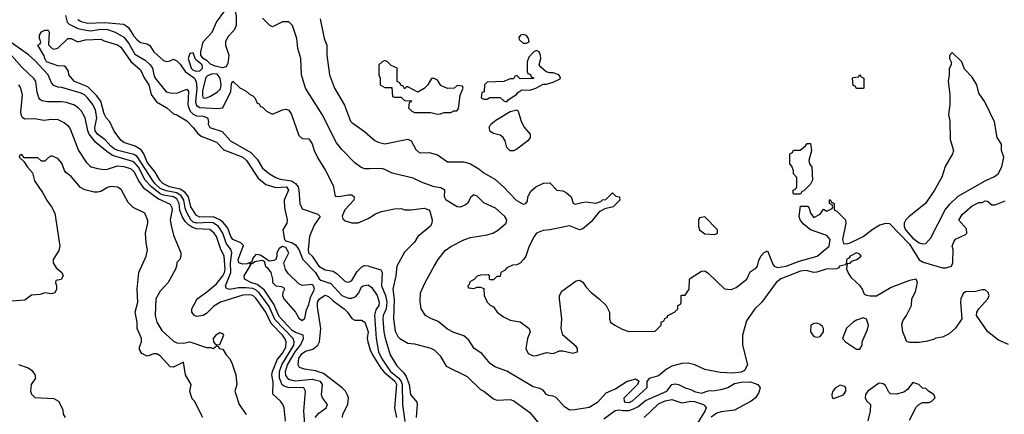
# Model space of a CAD drawing. Header units: inches. Extents: x 1793389 to 1900389, y 320802 to 470796.
# Tile 485 of 656: x 1857878 to 1863845, y 382410 to 384805. Entities that reach past the tile are written whole.
import ezdxf

# ---------------------------------------------------------------- set-up
doc = ezdxf.new("R2010")
doc.units = ezdxf.units.IN
doc.header["$MEASUREMENT"] = 0
doc.layers.add('B8358', color=7, linetype='Continuous')
doc.layers.add('B8368', color=7, linetype='Continuous')

msp = doc.modelspace()

# ---------------------------------------------------------------- linework, layer by layer
at = {"layer": 'B8358', "color": 2}
for points, elevation in [([(1859107.9, 384512.1), (1859062.6, 384522.6), (1859034.9, 384534.9), (1859015, 384555), (1858989.8, 384570), (1858976.2, 384590), (1858975, 384610), (1858988.9, 384671.1), (1859043.5, 384730), (1859069.7, 384790), (1859122.2, 384857.8), (1859150, 384922.8), (1859162, 384922), (1859170, 384914), (1859188.9, 384828.9), (1859190.3, 384790), (1859188.9, 384770), (1859178.6, 384741.4), (1859139.8, 384700.2), (1859125.5, 384670), (1859125.5, 384650), (1859145.3, 384590), (1859138.7, 384541.3), (1859130, 384519)], 226), ([(1858930, 384602.7), (1858910, 384599.5), (1858898.7, 384570), (1858917.6, 384510), (1858930, 384499.5), (1858950, 384492), (1858970, 384494), (1858986, 384510), (1858983.6, 384530), (1858943.1, 384563.1)], 230), ([(1859044, 384476), (1859016.3, 384463.7), (1859006.8, 384453.2), (1858985.9, 384374.1), (1858985.1, 384345.1), (1858990, 384328.2), (1859010, 384330.5), (1859030, 384339.3), (1859075.3, 384364.7), (1859094.8, 384385.2), (1859098.7, 384410), (1859093.8, 384450), (1859073.8, 384473.8)], 230), ([(1859470, 383429), (1859450, 383415.3), (1859436.3, 383390), (1859437.3, 383370), (1859431, 383350), (1859417.3, 383342.7), (1859390, 383339), (1859336.5, 383376.5), (1859310, 383379), (1859290, 383358), (1859284.7, 383335.3), (1859274, 383330), (1859283.6, 383323.6), (1859302, 383338), (1859344.7, 383344.7), (1859358.8, 383338.8), (1859367.7, 383310), (1859379.9, 383299.9), (1859399.1, 383270), (1859410.4, 383230.4), (1859410.5, 383210), (1859430, 383190.5), (1859465.2, 383185.2), (1859478, 383178), (1859482.8, 383170), (1859472.7, 383150), (1859470.4, 383130), (1859478.7, 383110), (1859548.7, 383030), (1859570, 382994), (1859590, 382979.1), (1859606.6, 382993.4), (1859616.3, 383043.7), (1859630, 383076), (1859640.4, 383119.6), (1859665.2, 383170), (1859659, 383190), (1859650, 383197.2), (1859590, 383192.3), (1859570, 383200.9), (1859504.6, 383264.6), (1859489.7, 383289.7), (1859478.4, 383330), (1859509.4, 383390), (1859490, 383422)], 218), ([(1859090, 382904), (1859066, 382890), (1859051.3, 382870), (1859052, 382850), (1859059.6, 382839.6), (1859070, 382832), (1859090, 382834), (1859115.3, 382890), (1859110, 382898)], 230)]:
    msp.add_lwpolyline(points, close=True, dxfattribs=dict(at, elevation=elevation))
for points, elevation in [([(1858154.9, 384830), (1858166.7, 384790), (1858178, 384778), (1858230, 384751.4), (1858280.4, 384740.4), (1858310, 384738), (1858370, 384748.1), (1858410, 384745), (1858456.3, 384730), (1858510, 384698.4), (1858539.8, 384659.8), (1858576.3, 384596.3), (1858639.3, 384559.3), (1858668.5, 384530), (1858682.4, 384510), (1858690.3, 384470), (1858699.5, 384450), (1858766.3, 384366.3), (1858790, 384360.5), (1858830, 384359.3), (1858890, 384382.8), (1858900.7, 384370), (1858897.7, 384290), (1858902.3, 384270), (1858911.7, 384250), (1858930, 384231.7), (1858950, 384221.5), (1858990, 384218.9), (1859016.3, 384210), (1859022.4, 384190), (1859020.4, 384170), (1859030.4, 384150.4), (1859105.8, 384125.8), (1859156.3, 384070), (1859279.4, 383999.4), (1859318, 383958), (1859350, 383902.8), (1859391, 383870), (1859430, 383846.7), (1859457.4, 383837.4), (1859526.2, 383826.2), (1859550.3, 383810.3), (1859564.9, 383790), (1859570.4, 383770.4), (1859576.3, 383690), (1859590, 383656), (1859684.9, 383624.9), (1859698.8, 383610), (1859663, 383557), (1859641.6, 383510), (1859634.9, 383490), (1859626.7, 383410), (1859628.7, 383390), (1859650.3, 383370.3), (1859690.4, 383310), (1859730, 383287.4), (1859777.7, 383277.7), (1859802.8, 383262.8), (1859850, 383216), (1859870, 383211), (1859890, 383222.8), (1859922.5, 383277.5), (1859953.3, 383306.7), (1859970, 383312.4), (1859990, 383310.3), (1860000, 383307.2)], 222), ([(1860000, 383899.5), (1859970, 383898.8), (1859947.9, 383907.9), (1859910, 383936), (1859830, 384018), (1859798, 384058), (1859710.7, 384230), (1859610.8, 384390), (1859586, 384470), (1859581, 384570), (1859562.8, 384630), (1859558, 384690), (1859531.3, 384770), (1859510, 384792), (1859470, 384792), (1859410, 384762), (1859394, 384770), (1859350, 384814)], 230), ([(1858230, 384806.7), (1858250, 384793.7), (1858290, 384784.4), (1858390, 384788.1), (1858510, 384778), (1858538.3, 384758.3), (1858570, 384704.9), (1858590, 384682.8), (1858610, 384666.8), (1858650, 384658), (1858667.3, 384647.3), (1858691.3, 384610), (1858750, 384557.3), (1858770, 384550.8), (1858790, 384554.8), (1858810, 384566), (1858830, 384556), (1858850, 384534.8), (1858880.3, 384490), (1858937, 384450), (1858942, 384442), (1858948.1, 384428.1), (1858951.8, 384391.8), (1858943.8, 384303.8), (1858950, 384284.4), (1858970, 384271.6), (1859075.1, 384264.9), (1859109.4, 384270.6), (1859157.2, 384370), (1859162, 384418), (1859170, 384432), (1859211.1, 384391.1), (1859250, 384372), (1859270, 384352), (1859290, 384342), (1859302, 384330), (1859318, 384298), (1859330, 384294), (1859338, 384278), (1859350, 384274), (1859374, 384250), (1859410, 384232), (1859470, 384258), (1859490, 384261), (1859510, 384256), (1859526, 384230), (1859570, 384102), (1859590, 384084.7), (1859630, 384082), (1859650, 384052), (1859662.8, 384010), (1859685.2, 383965.2), (1859730.8, 383890), (1859778, 383798), (1859790, 383734), (1859812, 383732), (1859870, 383742.8), (1859890, 383741), (1859904.7, 383730), (1859902.8, 383710), (1859848.1, 383651.9), (1859832, 383612), (1859836.9, 383596.9), (1859850, 383584.7), (1859890, 383571), (1859930, 383571.3), (1859990, 383598), (1860000, 383604.5)], 226), ([(1859698.8, 384810), (1859722.8, 384690), (1859738.8, 384650), (1859738.8, 384590), (1859754.8, 384470), (1859786, 384390), (1859846.4, 384286.4), (1859882.8, 384190), (1859890, 384181), (1859967.1, 384127.1), (1860000, 384097.9)], 234), ([(1859668.8, 382391.2), (1859690, 382417.1), (1859735.3, 382450), (1859744, 382470), (1859714, 382510), (1859707.2, 382527.2), (1859712.7, 382590), (1859701.2, 382610), (1859650, 382622.2), (1859550, 382611.9), (1859530, 382614.2), (1859510, 382620.4), (1859490, 382644.5), (1859488, 382670), (1859500.3, 382710), (1859548.2, 382790), (1859579.8, 382830), (1859597, 382870), (1859596, 382890), (1859550, 382906.2), (1859530, 382919.3), (1859450, 383003), (1859418.4, 383078.4), (1859362.4, 383162.4), (1859317.2, 383197.2), (1859279.3, 383210), (1859240.9, 383230), (1859238.4, 383250), (1859278, 383318), (1859268.4, 383328.4), (1859256.8, 383323.2), (1859230, 383322), (1859207, 383330), (1859203, 383350), (1859234.2, 383434.2), (1859219, 383450), (1859170, 383471.8), (1859158.3, 383490), (1859139.8, 383539.8), (1859112.8, 383572.8), (1859090.8, 383590.8), (1859050, 383608.9), (1858970, 383606), (1858950, 383616.2), (1858915.4, 383670), (1858900.4, 383730), (1858878.4, 383758.4), (1858850, 383777.2), (1858786.6, 383790), (1858746.3, 383810), (1858727.3, 383830), (1858699.6, 383879.6), (1858650, 383940.7), (1858629.8, 383989.8), (1858614.5, 384014.5), (1858577.7, 384037.7), (1858510, 384059.5), (1858490, 384073.2), (1858450, 384129), (1858424.2, 384184.2), (1858402, 384210), (1858390, 384234), (1858369.7, 384310), (1858343.9, 384343.9), (1858290, 384398), (1858209.2, 384430), (1858175.3, 384470), (1858172.9, 384492.9), (1858157.2, 384517.2), (1858150, 384522), (1858110, 384525.2), (1858041.2, 384550), (1858029.4, 384570), (1858026.3, 384586.3), (1857988, 384650), (1858002, 384658), (1858006, 384670), (1857998, 384690), (1857998, 384710), (1858010, 384732), (1858030, 384742), (1858050, 384742), (1858056, 384730), (1858052.7, 384652.7), (1858074, 384630), (1858085.4, 384625.4), (1858110, 384632), (1858170, 384691.3), (1858190, 384691), (1858230, 384671), (1858277, 384683), (1858370, 384686), (1858390, 384676), (1858470, 384652.4), (1858490, 384639.1), (1858551.3, 384551.3), (1858610, 384501), (1858632, 384452), (1858661.6, 384410), (1858674, 384350), (1858706.6, 384306.6), (1858770, 384270.7), (1858810, 384234), (1858830, 384227.3), (1858890, 384190.6), (1858930, 384151), (1858955.8, 384115.8), (1858978, 384098), (1859070, 384062), (1859115.3, 384015.3), (1859230.5, 383970), (1859252.7, 383950), (1859324, 383844), (1859370, 383804), (1859430, 383785.5), (1859494.8, 383790), (1859507.3, 383770), (1859480.4, 383710), (1859483.1, 383663.1), (1859498.8, 383590), (1859496, 383570), (1859472, 383530), (1859482, 383470), (1859490, 383462), (1859530, 383451), (1859550, 383438.8), (1859570, 383411), (1859593.1, 383350), (1859670.4, 383270), (1859692.2, 383232.2), (1859703.4, 383223.4), (1859764.5, 383204.5), (1859830, 383130.4), (1859870, 383115.3), (1859890, 383114.4), (1859914.9, 383125.1), (1859932.6, 383147.4), (1859950, 383182.8), (1859959, 383190), (1859990, 383195.5), (1860000, 383188.1)], 218), ([(1859606.6, 382350), (1859600.9, 382430), (1859609.2, 382550), (1859599, 382570), (1859592.2, 382572.2), (1859511, 382571), (1859480.1, 382580.1), (1859468.1, 382588.1), (1859453.3, 382630), (1859453.2, 382670), (1859467.3, 382710), (1859538.9, 382830), (1859541.8, 382850), (1859534.5, 382870), (1859424.4, 382984.4), (1859390, 383064), (1859330, 383147.2), (1859310, 383164.4), (1859290, 383173.2), (1859250, 383178.4), (1859203.2, 383176.8), (1859150, 383167.3), (1859130, 383175.3), (1859125.1, 383190), (1859157.2, 383270), (1859155.7, 383330), (1859163.5, 383390), (1859158, 383410), (1859129.1, 383449.1), (1859109.8, 383510), (1859082.7, 383550), (1859050, 383572.4), (1859030, 383574.8), (1858950, 383569.1), (1858930, 383576.8), (1858914.5, 383590), (1858890, 383634), (1858881, 383661), (1858873.4, 383710), (1858856.4, 383736.4), (1858830, 383753.3), (1858765.6, 383765.6), (1858730, 383781.1), (1858696.8, 383810), (1858682, 383830), (1858590, 383973.7), (1858570, 383986.6), (1858473.2, 384010), (1858450, 384021), (1858430, 384036.3), (1858395.2, 384075.2), (1858349.7, 384110), (1858336.3, 384130), (1858334.3, 384150), (1858346.4, 384210), (1858336.6, 384256.6), (1858320.5, 384290), (1858289.6, 384330), (1858270, 384347.8), (1858250, 384358.3), (1858134.3, 384394.3), (1858110, 384395.8), (1858084.6, 384404.6), (1858070, 384421.2), (1858051.3, 384470), (1857970, 384558), (1857932.3, 384592.3), (1857826.4, 384666.4)], 222), ([(1859489.2, 382369.2), (1859481.2, 382450), (1859473.2, 382470), (1859459, 382490), (1859412.9, 382532.9), (1859414, 382606), (1859407, 382650), (1859409.6, 382670), (1859439.3, 382740.7), (1859470, 382780.5), (1859490, 382818), (1859493, 382850), (1859484.5, 382870), (1859471.1, 382890), (1859401.5, 382961.5), (1859369.6, 383030), (1859310, 383115.1), (1859290, 383131.1), (1859270, 383135.4), (1859230, 383132.4), (1859094.8, 383090), (1859054.4, 383065.6), (1859010, 383022.7), (1858988.9, 383008.9), (1858950, 383004), (1858938, 383010), (1858922, 383030), (1858922, 383050), (1858953.2, 383110), (1859010, 383150.7), (1859070, 383202), (1859110, 383250.5), (1859119.2, 383270), (1859122.3, 383290), (1859117.7, 383370), (1859095.4, 383415.4), (1859070, 383489.2), (1859055.6, 383510), (1859030, 383531.1), (1858950, 383536.2), (1858924.4, 383544.4), (1858900.4, 383560.4), (1858880.9, 383580.9), (1858863.1, 383610), (1858849, 383649), (1858844.5, 383690), (1858830, 383717.7), (1858809.8, 383729.8), (1858750, 383740.6), (1858730, 383749), (1858676.1, 383790), (1858637.8, 383830), (1858598.4, 383910), (1858570, 383942.2), (1858441.4, 383981.4), (1858405.2, 384005.2), (1858339.6, 384059.6), (1858299.2, 384110), (1858290.9, 384130), (1858274.5, 384210), (1858252.3, 384250), (1858233.2, 384270), (1858210, 384285.1), (1858162.4, 384302.4), (1858130, 384307.3), (1858047, 384307), (1858012.9, 384312.9), (1858001.5, 384321.5), (1857994, 384330), (1857984.5, 384364.5), (1857975.1, 384430), (1857965.4, 384445.4), (1857890, 384517.2), (1857830, 384585.2)], 226), ([(1857870, 384409), (1857882.7, 384390), (1857892, 384350), (1857883.3, 384243.3), (1857884.5, 384230), (1857894, 384214), (1857910, 384203.7), (1857970, 384205.1), (1858024.9, 384195.1), (1858070, 384201.2), (1858110, 384199), (1858150, 384179), (1858170, 384162), (1858183.2, 384143.2), (1858235.1, 384010), (1858281, 383941), (1858300.1, 383920.1), (1858311.9, 383911.9), (1858350, 383900.9), (1858390, 383896), (1858410, 383897.2), (1858470, 383917), (1858510, 383914), (1858550, 383901.3), (1858570, 383882.9), (1858601.2, 383821.2), (1858625.8, 383785.8), (1858718.5, 383718.5), (1858790, 383684.5), (1858798.9, 383670), (1858801.3, 383650), (1858789.3, 383590), (1858795.5, 383555.5), (1858810, 383498), (1858854, 383390), (1858855.3, 383370), (1858848, 383350), (1858829.3, 383330.7), (1858828.7, 383310), (1858822, 383290), (1858778, 383210), (1858730, 383158), (1858704, 383110), (1858699.3, 383010), (1858710, 382968.7), (1858738.9, 382918.9), (1858810, 382854), (1858830, 382844), (1858870, 382841.2), (1858910, 382849), (1859010, 382815.3), (1859035.3, 382815.3), (1859051, 382809), (1859070, 382826), (1859082, 382822), (1859086, 382810), (1859110, 382806), (1859128.7, 382770), (1859148.9, 382748.9), (1859163.1, 382723.1), (1859188.7, 382650), (1859194, 382590), (1859182, 382550), (1859209, 382470), (1859250, 382408)], 230), ([(1858988, 382390), (1858938, 382490), (1858924, 382504), (1858908.4, 382548.4), (1858918, 382590), (1858882, 382650), (1858870, 382726), (1858810, 382695.3), (1858790, 382698), (1858730, 382764), (1858710, 382777.2), (1858690, 382777.2), (1858650, 382762), (1858618, 382778), (1858603.1, 382803.1), (1858603.1, 382816.9), (1858615.3, 382850), (1858615.3, 382870), (1858589, 382930), (1858589, 382970), (1858577.2, 383030), (1858594.5, 383090), (1858589.3, 383170), (1858599.3, 383270), (1858645.2, 383370), (1858652.5, 383407.5), (1858644, 383450), (1858641.2, 383510), (1858655.3, 383570), (1858654, 383586), (1858636, 383630), (1858565.4, 383665.4), (1858536.2, 383696.2), (1858493.4, 383773.4), (1858470, 383789.3), (1858430, 383792.3), (1858410, 383786), (1858370, 383761.2), (1858350, 383757.2), (1858330, 383757.2), (1858272.7, 383772.7), (1858246.8, 383786.8), (1858190, 383854), (1858158, 383878), (1858149.1, 383889.1), (1858134, 383934), (1858110, 383962), (1858070, 383978), (1858051.6, 383968.4), (1858030, 383946), (1858010, 383946), (1857987.3, 383967.3), (1857906, 383966), (1857890, 383986), (1857878, 383982), (1857874, 383970), (1857903.6, 383943.6), (1857924.7, 383910), (1857954.8, 383874.8), (1857967.1, 383827.1), (1858016.8, 383756.8), (1858045.2, 383705.2), (1858071.3, 383670), (1858090.8, 383630.8), (1858121, 383430), (1858115.9, 383404.1), (1858080.7, 383350), (1858080.7, 383330), (1858098.8, 383298.8), (1858134, 383270), (1858142, 383250), (1858130, 383228), (1858098, 383222), (1858094, 383210), (1858102, 383190), (1858102, 383170), (1858090, 383148), (1858070, 383142), (1858030, 383148), (1858002.8, 383137.2), (1857950, 383132.3), (1857910, 383102), (1857830, 383096)], 234), ([(1859834, 382390), (1859836.9, 382410), (1859866.6, 382470), (1859869.7, 382510), (1859863.5, 382530), (1859853, 382550), (1859831.6, 382570), (1859718.3, 382658.3), (1859670, 382673.6), (1859603.2, 382683.2), (1859574, 382694), (1859566, 382710), (1859569.7, 382750), (1859590, 382779.3), (1859610, 382793.7), (1859655.1, 382804.9), (1859685.2, 382830), (1859695.3, 382850), (1859703.7, 382930), (1859682.3, 383062.3), (1859682.6, 383090), (1859694.5, 383110), (1859730, 383133), (1859750, 383124.9), (1859777.7, 383097.7), (1859844, 383050), (1859864, 383030), (1859890, 382991.3), (1859910, 382981), (1859950, 382981), (1859970.5, 382970), (1859990.2, 382910.2), (1859983.1, 382870), (1859987, 382850), (1860000, 382807.6)], 214), ([(1857870, 382711.3), (1857930, 382691.3), (1857950, 382678), (1857970, 382652), (1857974, 382630), (1857947.7, 382590), (1857943, 382550), (1857950, 382531.3), (1857970, 382512), (1858085.4, 382505.4), (1858114, 382490), (1858139.6, 382439.6), (1858142, 382410), (1858154, 382390)], 234)]:
    msp.add_lwpolyline(points, dxfattribs=dict(at, elevation=elevation))
at = {"layer": 'B8368', "color": 2}
for points, elevation in [([(1860930, 384715.3), (1860914, 384710), (1860903.6, 384696.4), (1860905.4, 384685.4), (1860930, 384662), (1860950, 384662), (1860966, 384670), (1860962, 384690), (1860950, 384708)], 238), ([(1861010, 384618), (1860994, 384610), (1860963.6, 384576.4), (1860954, 384550), (1860954, 384490), (1860958, 384478), (1860972.7, 384472.7), (1860978, 384458), (1860992.7, 384452.7), (1860992.7, 384447.3), (1860910, 384446), (1860890, 384466), (1860878, 384462), (1860870, 384446), (1860850, 384446), (1860811.1, 384428.9), (1860710, 384426), (1860694, 384410), (1860692, 384368), (1860678, 384362), (1860674, 384330), (1860690, 384322), (1860710, 384322), (1860728, 384332), (1860790, 384332), (1860814, 384310), (1860830, 384306), (1860840.2, 384319.8), (1860888, 384350), (1860896.4, 384363.6), (1860920.4, 384379.6), (1860970, 384378), (1861006, 384390), (1861050, 384414), (1861070, 384414), (1861110, 384424.7), (1861153.6, 384446.4), (1861154.6, 384454.6), (1861146, 384470), (1861110, 384482), (1861090, 384482), (1861068.4, 384488.4), (1861036.4, 384516.4), (1861026, 384530), (1861035.3, 384570), (1861034, 384590), (1861026, 384610)], 238), ([(1863530, 384606), (1863512.7, 384587.3), (1863512, 384570), (1863522, 384550), (1863522, 384530), (1863511.6, 384508.4), (1863511.3, 384470), (1863504.7, 384430), (1863514, 384350), (1863514, 384290), (1863507.3, 384230), (1863514, 384190), (1863517.3, 384077.3), (1863538, 384010), (1863531.3, 383990), (1863485.8, 383914.2), (1863467.3, 383850), (1863422, 383770), (1863367.3, 383690), (1863268.9, 383611.1), (1863248, 383590), (1863237.6, 383570), (1863237.4, 383550), (1863245.2, 383530), (1863290, 383479.6), (1863330, 383450.4), (1863350, 383444.9), (1863370, 383446.8), (1863399.7, 383480.3), (1863487, 383650), (1863514.2, 383685.8), (1863565.6, 383734.4), (1863730, 383827.3), (1863786.3, 383853.7), (1863808.7, 383870), (1863829, 383911), (1863842, 383970), (1863828.7, 384010), (1863828.7, 384050), (1863802, 384090), (1863785.6, 384185.6), (1863726.3, 384306.3), (1863690, 384358), (1863679, 384410), (1863650, 384455.3), (1863604.7, 384504.7), (1863588, 384550)], 238), ([(1860090, 384558), (1860074, 384550), (1860054, 384530), (1860054, 384470), (1860062, 384450), (1860062, 384410), (1860090, 384394), (1860132.7, 384392.7), (1860138, 384338), (1860150, 384334), (1860190, 384334), (1860210, 384314), (1860252.7, 384312.7), (1860250, 384306), (1860238, 384302), (1860234, 384270), (1860254, 384250), (1860270, 384242), (1860370, 384242), (1860410, 384232), (1860427.3, 384232.7), (1860450, 384242), (1860490, 384242), (1860510, 384252), (1860527.3, 384252.7), (1860536.4, 384263.6), (1860547.3, 384347.3), (1860566, 384390), (1860562, 384402), (1860530, 384406), (1860511.6, 384388.4), (1860470, 384388), (1860430, 384406), (1860410, 384438), (1860390, 384448), (1860372.7, 384447.3), (1860350.8, 384409.2), (1860330, 384388), (1860290, 384366), (1860230, 384398), (1860222, 384398), (1860210, 384386), (1860202, 384402), (1860187.3, 384407.3), (1860182, 384422), (1860166, 384430), (1860166, 384510), (1860130, 384526), (1860106, 384550)], 238), ([(1862950, 384388), (1862942, 384402), (1862930, 384406), (1862926, 384450), (1862930, 384454), (1862962, 384458), (1862970, 384472), (1862978, 384458), (1862994, 384450), (1862994, 384390), (1862990, 384388)], 234), ([(1860870, 384009), (1860850, 384009.2), (1860830, 384029), (1860819.7, 384070), (1860807.6, 384090), (1860790, 384103.5), (1860750, 384114), (1860730, 384126), (1860722.3, 384150), (1860732.6, 384170), (1860764.1, 384195.9), (1860850, 384247), (1860890, 384257.3), (1860898.8, 384250), (1860917.3, 384190), (1860933.7, 384153.7), (1860971.3, 384110), (1860971.3, 384090), (1860958, 384070), (1860890, 384019)], 234), ([(1862570, 383746), (1862566, 383750), (1862566, 383770), (1862582, 383778), (1862587.3, 383792.7), (1862587.3, 383847.3), (1862568.4, 383868.4), (1862567.3, 383887.3), (1862556.4, 383916.4), (1862546, 383930), (1862546, 383990), (1862562, 383998), (1862567.3, 384012.7), (1862607.3, 384012.7), (1862640.4, 384039.6), (1862650, 384054), (1862670, 384054), (1862676, 384010), (1862661, 383950), (1862664.7, 383930), (1862678, 383910), (1862682, 383830), (1862670, 383806), (1862630, 383766), (1862618, 383762), (1862610, 383746)], 234), ([(1862030, 383608), (1861998, 383602), (1861992, 383588), (1861991.3, 383570), (1861991.3, 383550), (1861998, 383530), (1862030, 383506), (1862090, 383502), (1862106, 383510), (1862106, 383530)], 238), ([(1862710, 382964), (1862690, 382962), (1862672, 382950), (1862671.3, 382910), (1862690, 382882), (1862710, 382878), (1862730, 382882), (1862748.7, 382910), (1862748.7, 382930), (1862743.1, 382943.1), (1862730, 382955.3)], 230), ([(1862990, 382995.3), (1862950, 382981.2), (1862930, 382969.2), (1862887.7, 382932.3), (1862864.7, 382870), (1862882, 382850), (1862950, 382804.7), (1862970, 382804.7), (1862984, 382830), (1862984, 382850), (1863015.9, 382924.1), (1863021.2, 382950), (1863010, 382988)], 230), ([(1862850, 382586.6), (1862821.3, 382570), (1862806.4, 382550), (1862799.1, 382530), (1862802, 382510), (1862810, 382506), (1862871.1, 382528.9), (1862884.2, 382550), (1862885.1, 382570), (1862877.8, 382577.8)], 230)]:
    msp.add_lwpolyline(points, close=True, dxfattribs=dict(at, elevation=elevation))
for points, elevation in [([(1860000, 384097.9), (1860030, 384071.3), (1860050, 384061), (1860090, 384051.3), (1860230, 384078.8), (1860251.3, 384070), (1860278, 384018), (1860299.8, 383999.8), (1860310, 383996), (1860359.8, 383999.8), (1860410, 383984.7), (1860470, 383942), (1860570, 383942.8), (1860610, 383931), (1860660.7, 383900.7), (1860690, 383876), (1860757.5, 383837.5), (1860810.6, 383790.6), (1860886, 383710), (1860930, 383684.7), (1860946, 383690), (1860956.4, 383703.6), (1860958, 383730), (1860976.4, 383763.6), (1861006, 383790), (1861052.7, 383812.7), (1861090, 383814), (1861134, 383770), (1861170, 383766), (1861190, 383756), (1861221, 383730), (1861231.3, 383691.3), (1861244.7, 383684.7), (1861283.7, 383696.3), (1861310, 383698.8), (1861370, 383691.3), (1861399, 383701), (1861410, 383712), (1861430, 383714), (1861470, 383754), (1861490, 383734), (1861512, 383730), (1861514, 383710), (1861474, 383670), (1861423.6, 383656.4), (1861390, 383638), (1861342, 383578), (1861290, 383535.3), (1861270, 383529), (1861210, 383553.2), (1861090, 383529), (1861050, 383525.2), (1861010.7, 383509.3), (1860996, 383490), (1860966, 383430), (1860944.7, 383370), (1860932, 383350), (1860910, 383328), (1860890, 383318), (1860865.4, 383314.6), (1860830, 383298), (1860816.9, 383283.1), (1860794, 383270), (1860790, 383246), (1860770, 383246), (1860750, 383226), (1860730, 383226), (1860726, 383230), (1860726, 383250), (1860716.4, 383256.4), (1860670, 383255.3), (1860650, 383248), (1860631.3, 383228.7), (1860606.4, 383213.6), (1860602, 383198), (1860594, 383190), (1860598, 383178), (1860630, 383174), (1860650, 383182), (1860670, 383182), (1860690, 383174), (1860692, 383130), (1860712, 383090), (1860730, 383072), (1860750, 383062), (1860772, 383030), (1860810, 383002), (1860850, 382982), (1860910.5, 382970.5), (1860964.7, 382930), (1860971.3, 382910), (1860956, 382870), (1860944.7, 382810), (1860959.6, 382779.6), (1860990, 382764.7), (1861010, 382766), (1861070, 382784.7), (1861110, 382778), (1861150, 382796), (1861170, 382796), (1861230, 382781), (1861258, 382790), (1861259, 382810), (1861250, 382822), (1861168.7, 382890), (1861159, 382930), (1861164, 382990), (1861149.6, 383110.4), (1861149.6, 383130.4), (1861163.3, 383156.7), (1861250, 383221), (1861270, 383224.7), (1861290, 383211.3), (1861310, 383182), (1861342, 383150), (1861390.7, 383110.7), (1861432, 383070), (1861452, 383030), (1861452, 382990), (1861458, 382970), (1861484.7, 382950), (1861530, 382926), (1861570, 382912), (1861730, 382914), (1861766, 382950), (1861766, 382970), (1861782, 382978), (1861790, 382994), (1861802, 382998), (1861806, 383010), (1861846, 383030), (1861866, 383050), (1861866, 383070), (1861882, 383078), (1861886, 383090), (1861886, 383130), (1861890, 383134), (1861910, 383134), (1861935.3, 383170), (1861938, 383230), (1861943.1, 383236.9), (1862010, 383278.8), (1862030, 383281), (1862050, 383266), (1862150, 383171), (1862190, 383167.3), (1862220.1, 383179.9), (1862283.7, 383230), (1862304.5, 383275.5), (1862341.2, 383298.8), (1862349, 383310), (1862356.6, 383343.4), (1862369.4, 383370.6), (1862390, 383392), (1862410, 383402), (1862442, 383322), (1862450.7, 383310), (1862470, 383300.3), (1862524, 383310), (1862601.2, 383338.8), (1862710, 383370.4), (1862784, 383430), (1862789, 383470), (1862770, 383495.3), (1862670, 383529), (1862625.6, 383565.6), (1862608, 383590), (1862602, 383610), (1862610, 383674), (1862652.7, 383672.7), (1862662, 383662), (1862671, 383630), (1862690, 383604.7), (1862730, 383624.7), (1862750, 383654), (1862770, 383642), (1862802, 383658), (1862806, 383670), (1862802, 383682), (1862786, 383690), (1862786, 383710), (1862790, 383714), (1862798, 383698), (1862814, 383690), (1862814, 383650), (1862830, 383642), (1862882, 383590), (1862884.7, 383570), (1862864, 383470), (1862870, 383447.3), (1862890, 383445.5), (1862910, 383450.6), (1862970, 383478.5), (1862990.6, 383489.4), (1863050, 383536.5), (1863090, 383559.6), (1863130, 383570.3), (1863150, 383567.7), (1863270, 383443), (1863330, 383347.7), (1863353.3, 383333.3), (1863470, 383298), (1863490, 383298), (1863524, 383310), (1863534, 383330), (1863535.3, 383410), (1863529.2, 383430), (1863540.2, 383459.8), (1863550, 383472), (1863610, 383502), (1863618, 383510), (1863616.4, 383536.4), (1863569, 383589), (1863590, 383622), (1863650, 383676), (1863690, 383694.8), (1863710, 383696), (1863730, 383704.7), (1863743.6, 383703.6), (1863770, 383682), (1863790, 383682), (1863850, 383706)], 234), ([(1863870, 382833), (1863810, 382860.7), (1863746, 382910), (1863676, 383010), (1863678.8, 383030), (1863690.6, 383050), (1863746, 383110), (1863753.4, 383130), (1863748, 383150), (1863730, 383164.4), (1863710, 383165.3), (1863670, 383154.9), (1863610, 383154), (1863596, 383144), (1863581.2, 383110), (1863579, 383090), (1863588, 382990), (1863550, 382932), (1863510, 382898), (1863470, 382878), (1863430, 382871.3), (1863416.4, 382863.6), (1863370, 382851.3), (1863330, 382846), (1863270, 382846), (1863254, 382850), (1863231, 382910), (1863224.5, 382955.5), (1863230, 382978), (1863252, 383010), (1863282, 383070), (1863284.7, 383110), (1863306.4, 383153.6), (1863318.8, 383210), (1863311.3, 383230), (1863270, 383222.8), (1863160.1, 383179.9), (1863070, 383126), (1863030, 383126), (1863010.9, 383130.9), (1862998, 383138), (1862986, 383170), (1862970.8, 383190), (1862918, 383238), (1862898, 383270), (1862891.3, 383290), (1862894, 383326), (1862910, 383328), (1862921, 383339), (1862952, 383350), (1862978, 383370), (1862970, 383382), (1862950, 383390.7), (1862910, 383370.7), (1862903.1, 383356.9), (1862888.7, 383350), (1862888, 383332), (1862882, 383318), (1862846, 383310), (1862842, 383298), (1862828, 383292), (1862766, 383290), (1862708.4, 383271.6), (1862690, 383271.3), (1862643.5, 383283.5), (1862610, 383279.3), (1862490, 383232.7), (1862462.7, 383210), (1862375.3, 383090), (1862334, 383050), (1862282, 382978), (1862259, 382890), (1862259, 382830), (1862289.2, 382710), (1862270, 382676), (1862250, 382666), (1862198.8, 382658.8), (1862123.5, 382663.5), (1862030, 382682.8), (1861970.4, 382710.4), (1861930, 382720.5), (1861890, 382718), (1861830, 382702), (1861796.9, 382683.1), (1861750, 382643), (1861692.9, 382627.1), (1861679, 382610), (1861678, 382570), (1861590, 382490.6), (1861570, 382480.4), (1861550, 382482), (1861543, 382490), (1861542, 382510), (1861622.8, 382590), (1861632, 382610), (1861610, 382622.8), (1861559, 382610), (1861490, 382564), (1861430, 382537.3), (1861378.9, 382481.1), (1861330, 382451), (1861243.1, 382436.9), (1861210, 382436), (1861176.8, 382456.8), (1861130, 382511), (1861110, 382521), (1861083.6, 382523.6), (1861071, 382531), (1861050, 382556), (1861030, 382566), (1860990, 382576), (1860830, 382670.8), (1860758, 382698), (1860730, 382718), (1860678, 382778), (1860631.3, 382810), (1860599.9, 382859.9), (1860570, 382886), (1860510, 382906.8), (1860470, 382927.3), (1860413.7, 382973.7), (1860370, 382991), (1860338, 383010), (1860311.3, 383050), (1860305.4, 383094.6), (1860306.4, 383146.4), (1860334.8, 383210), (1860390.8, 383310), (1860414.8, 383350), (1860456.8, 383403.2), (1860490, 383429), (1860570, 383469.3), (1860610, 383482.7), (1860710, 383499.5), (1860750, 383512.3), (1860774, 383526), (1860826.8, 383570), (1860830.8, 383590), (1860818.8, 383610), (1860760.9, 383660.9), (1860690, 383694), (1860650, 383734), (1860630, 383741), (1860612.1, 383727.9), (1860592, 383690), (1860579.8, 383680.3), (1860550, 383667), (1860530, 383668.5), (1860462, 383710), (1860452, 383730), (1860454, 383770), (1860430, 383784.7), (1860390, 383790.7), (1860317.1, 383817.1), (1860263.5, 383843.5), (1860134.4, 383874.4), (1860090, 383896), (1860070, 383901), (1860000, 383899.5)], 230), ([(1860000, 383604.5), (1860033.6, 383626.4), (1860070, 383641), (1860150, 383656), (1860190, 383658), (1860211.6, 383651.6), (1860250, 383651), (1860330, 383662), (1860358, 383650), (1860363.5, 383643.5), (1860378, 383590), (1860376, 383570), (1860367.7, 383552.3), (1860290.8, 383490), (1860270, 383455.3), (1860210, 383394), (1860163, 383310), (1860157.3, 383250), (1860139.3, 383170), (1860146.5, 383106.5), (1860143.7, 382990), (1860154.4, 382914.4), (1860170, 382882), (1860182, 382870), (1860230, 382842), (1860270, 382838), (1860370, 382810.8), (1860390, 382801), (1860425.2, 382765.2), (1860462, 382702), (1860590, 382638.8), (1860670, 382561), (1860690, 382551), (1860750, 382504.7), (1860770, 382496), (1860850, 382500.7), (1860872.7, 382492.7), (1860970, 382420.7), (1861044.7, 382330)], 226), ([(1860000, 383307.2), (1860066.6, 383286.6), (1860073.7, 383270), (1860070.3, 383190), (1860094.7, 383130), (1860102.6, 383090), (1860098, 383050), (1860080.3, 383010), (1860078, 382990), (1860084.9, 382910), (1860092.7, 382872.7), (1860122.4, 382770), (1860163.9, 382703.9), (1860203.4, 382663.4), (1860219.7, 382639.7), (1860238, 382590), (1860246, 382530), (1860284, 382484), (1860287.3, 382470), (1860280.3, 382390)], 222), ([(1860000, 383188.1), (1860010, 383180.7), (1860044.4, 383130), (1860056.5, 383090), (1860054.6, 383070), (1860035.8, 383044.2), (1860028.3, 383011.7), (1860038.3, 382870), (1860052.7, 382790), (1860071.6, 382750), (1860110.3, 382690), (1860125.8, 382670), (1860176.1, 382630), (1860189.3, 382610), (1860195, 382590), (1860197.4, 382470), (1860212.8, 382367.2)], 218), ([(1860000, 382807.6), (1860001.8, 382801.8), (1860016.9, 382770), (1860066.3, 382690), (1860086, 382666), (1860150.6, 382610.6), (1860160.7, 382590), (1860150.2, 382450), (1860161.5, 382390)], 214), ([(1861418.3, 382381.7), (1861486.3, 382433.7), (1861510, 382437.6), (1861532.4, 382432.4), (1861570, 382432.3), (1861597.8, 382442.2), (1861623.7, 382456.3), (1861670, 382494.4), (1861799.3, 382550), (1861830, 382590.7), (1861850, 382594.8), (1861870.8, 382590.8), (1861910, 382571.3), (1861950, 382559.1), (1861967.9, 382547.9), (1862010, 382538.9), (1862050, 382552.9), (1862090, 382553.8), (1862137.4, 382562.6), (1862170, 382572.4), (1862210, 382596.9), (1862250, 382604.2), (1862306.4, 382606.4), (1862351, 382590), (1862366, 382570), (1862358, 382542), (1862338, 382510), (1862311, 382490), (1862210, 382434.7), (1862130, 382425), (1862103.1, 382416.9), (1862068.2, 382391.8)], 226), ([(1863270, 382374), (1863310, 382454), (1863326, 382470), (1863350, 382482), (1863390, 382482), (1863406, 382490), (1863426, 382510), (1863418, 382530), (1863386, 382550), (1863370, 382566), (1863350, 382568), (1863326, 382590), (1863290, 382602), (1863259.3, 382560.7), (1863235.5, 382544.5), (1863190, 382532.7), (1863154.6, 382534.6), (1863144.7, 382544.7), (1863124.7, 382584.7), (1863110, 382594), (1863090, 382599), (1863083.5, 382596.5), (1863018, 382550), (1863004.7, 382530), (1863001, 382510), (1863010, 382492), (1863034, 382470), (1863032, 382430), (1863018, 382370)], 230), ([(1861662, 382390), (1861750, 382473.1), (1861790, 382491.3), (1861830, 382498.9), (1861890, 382480.4), (1861946, 382490), (1861967.5, 382487.5), (1862022, 382470), (1862030, 382462), (1862038, 382450), (1862030.7, 382430), (1861982.4, 382350)], 222)]:
    msp.add_lwpolyline(points, dxfattribs=dict(at, elevation=elevation))

doc.saveas('drawing.dxf')
